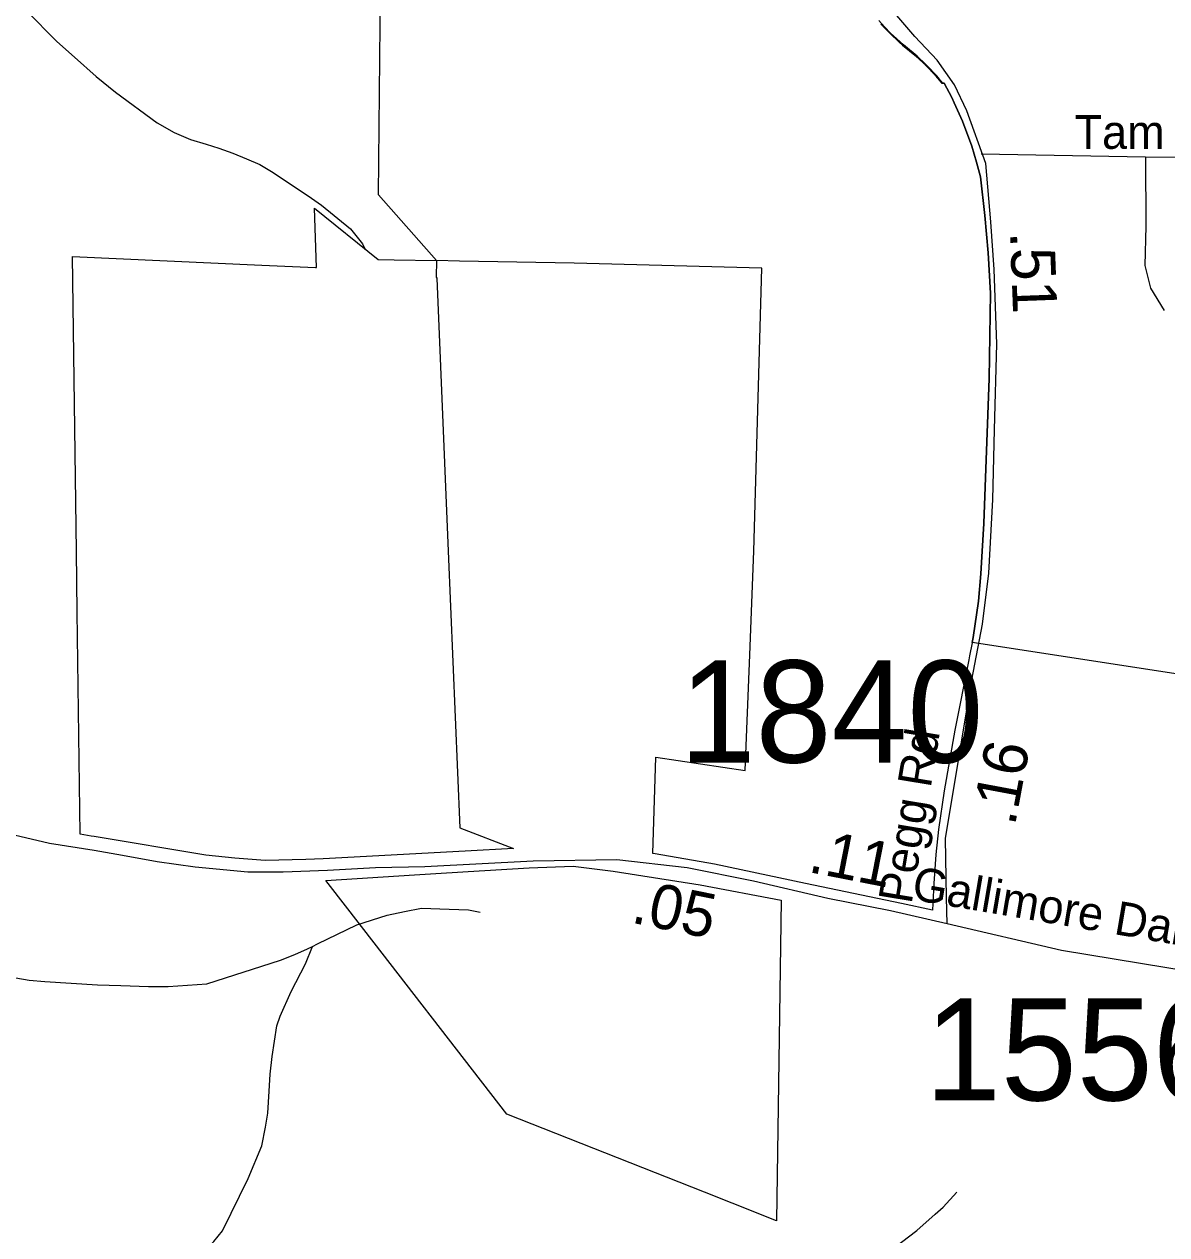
# Model space of a CAD drawing. Extents: x 1662474 to 1856135, y 779280 to 917889.
# Drawn here: x 1710675 to 1713898, y 843071 to 846485 of the extents above; entities that cross this region are included whole.
import ezdxf

# ---------------------------------------------------------------- set-up
doc = ezdxf.new("R2010")
doc.units = 0
for name, color, linetype in [('Cogo Default Point CELL', 7, 'Continuous'), ('Exist Boundary Political City Limit New', 7, 'Continuous'), ('Exist Hydrographic Misc Water Feature', 7, 'Continuous'), ('Exist Road Non-System Type 51', 7, 'Continuous'), ('Exist Road Non-System Type 51 Label', 7, 'Continuous'), ('Exist Road Secondary Mileage Tenths English Label', 7, 'Continuous'), ('Exist Road Secondary Type 51 Attributed', 7, 'Continuous'), ('Exist Road Secondary Type 51 Label', 7, 'Continuous'), ('Map Preparation Boundary City Limit Buffer Line', 7, 'Continuous'), ('Prop DGN Element Guardrail', 7, 'Continuous')]:
    doc.layers.add(name, color=color, linetype=linetype)

msp = doc.modelspace()

# ---------------------------------------------------------------- linework, layer by layer
at = {"layer": 'Exist Boundary Political City Limit New'}
msp.add_line((1713262.6, 846319.2), (1713265.2, 846319.4), dxfattribs=at)
for points in [[(1711838.2, 845818.7), (1711674.6, 846004.6), (1711687, 847252.1)], [(1713265.2, 846319.4), (1713262, 846323.5), (1713261.4, 846324.2), (1713256.6, 846330), (1713248.8, 846339.4), (1713239, 846350.4), (1713231.2, 846358.8), (1713218.4, 846371.8), (1713193.5, 846394.8), (1713154.9, 846427.2), (1713136.2, 846443.7), (1713118.6, 846460.4), (1713101.6, 846477.8), (1713085.1, 846495.7)], [(1713091, 846485.9), (1713093.5, 846483.2), (1713099.2, 846477.1), (1713107.8, 846468.4), (1713116.4, 846459.7), (1713125.1, 846451.2), (1713134, 846443), (1713143, 846434.9), (1713152.6, 846426.6), (1713191.4, 846394.1), (1713191.9, 846393.7), (1713193.1, 846392.6), (1713193.6, 846392.1), (1713194.1, 846391.7), (1713194.8, 846391.1), (1713195.4, 846390.6), (1713195.9, 846390.1), (1713196.4, 846389.7), (1713197, 846389.1), (1713197.6, 846388.6), (1713198.1, 846388.1), (1713198.6, 846387.6), (1713199.1, 846387.1), (1713199.6, 846386.7), (1713200.4, 846386.1), (1713201.4, 846385.2), (1713201.9, 846384.7), (1713202.4, 846384.3), (1713203.4, 846383.4), (1713203.9, 846382.9), (1713204.8, 846382), (1713205.6, 846381.2), (1713206.1, 846380.8), (1713206.6, 846380.2), (1713207.1, 846379.8), (1713207.6, 846379.4), (1713208.6, 846378.4), (1713209.1, 846377.9), (1713210, 846377.1), (1713210.9, 846376.3), (1713211.6, 846375.4), (1713212.1, 846375), (1713212.6, 846374.6), (1713213.4, 846373.8), (1713213.9, 846373.4), (1713214.8, 846372.5), (1713215.8, 846371.5), (1713216.2, 846371.1), (1713217.1, 846370.2), (1713217.9, 846369.4), (1713218.4, 846368.9), (1713219.1, 846368.1), (1713219.6, 846367.7), (1713220.1, 846367.1), (1713220.6, 846366.6), (1713221.1, 846366.2), (1713221.9, 846365.4), (1713222.4, 846364.9), (1713223.1, 846364.1), (1713223.6, 846363.6), (1713224.1, 846363.1), (1713224.6, 846362.6), (1713225.1, 846362.1), (1713225.9, 846361.2), (1713226.4, 846360.9), (1713226.8, 846360.4), (1713227.4, 846359.8), (1713227.8, 846359.2)], [(1713227.8, 846359.2), (1713228.6, 846358.4), (1713229.4, 846357.6), (1713229.9, 846357.1), (1713230.6, 846356.3), (1713231.1, 846355.9), (1713231.5, 846355.4), (1713232.1, 846354.8), (1713232.5, 846354.3), (1713233.4, 846353.4), (1713233.8, 846352.9), (1713234.4, 846352.4), (1713234.8, 846351.9), (1713235.6, 846351), (1713236.1, 846350.4), (1713236.6, 846349.9), (1713237.1, 846349.4), (1713237.6, 846348.8), (1713238.6, 846347.7), (1713239.1, 846347), (1713239.6, 846346.5), (1713240.1, 846346), (1713240.6, 846345.4), (1713241.4, 846344.4), (1713242.1, 846343.8), (1713242.6, 846343.2), (1713243.2, 846342.4), (1713243.8, 846341.9), (1713244.1, 846341.4), (1713244.6, 846340.9), (1713245, 846340.4), (1713245.8, 846339.6), (1713246.1, 846339), (1713246.9, 846338.4), (1713247.4, 846337.8), (1713247.8, 846337.2), (1713248.5, 846336.4), (1713249.2, 846335.4), (1713250.1, 846334.6), (1713250.9, 846333.6), (1713251.6, 846332.7), (1713252.4, 846331.8), (1713253.1, 846330.9), (1713253.9, 846329.9), (1713254.8, 846328.9), (1713255.2, 846328.4), (1713255.6, 846327.9), (1713256.4, 846326.9), (1713257.1, 846326.1), (1713257.6, 846325.5), (1713258.1, 846324.9), (1713258.9, 846323.9), (1713259.6, 846323), (1713260.4, 846322.2), (1713261.1, 846321.1), (1713261.9, 846320.2), (1713262.6, 846319.2)], [(1713265.2, 846319.4), (1713269.6, 846319.3), (1713270.1, 846318.7), (1713291.1, 846278.4), (1713297.9, 846263.9), (1713321.9, 846211.5), (1713348.1, 846141.2), (1713360.6, 846096.2), (1713372.1, 846054.5), (1713384.4, 845945.9), (1713394.1, 845840.4), (1713400.5, 845727.1), (1713396.2, 845486.5), (1713396.2, 845485.9), (1713381.8, 845078.1), (1713381.6, 845077.4), (1713377.2, 844999.4), (1713373.6, 844935.2), (1713366.4, 844858.6), (1713351.4, 844755.6), (1713348.6, 844741.7)], [(1713348.6, 844741.7), (1713351.4, 844755.6), (1713366.4, 844858.6), (1713373.6, 844935.2), (1713377.2, 844999.4), (1713381.6, 845077.4), (1713381.8, 845078.1), (1713396.2, 845485.9), (1713396.2, 845486.5), (1713400.5, 845727.1), (1713394.1, 845840.4), (1713384.4, 845945.9), (1713372.1, 846054.5), (1713360.6, 846096.2), (1713348.1, 846141.2), (1713321.9, 846211.5), (1713297.9, 846263.9), (1713291.1, 846278.4), (1713270.1, 846318.7), (1713269.6, 846319.3), (1713265.2, 846319.4)], [(1711838.2, 845818.7), (1711837.4, 845771.6), (1711839.1, 845769), (1711871.1, 844999.4), (1711903.8, 844218.8), (1712055.2, 844160.8), (1711918.6, 844153.4), (1711518.6, 844131.7), (1711469.2, 844129.4), (1711354.6, 844126.7), (1711269.6, 844133.4), (1711187.5, 844142), (1710872.4, 844194.4), (1710863.8, 844195.9), (1710832.9, 844201.1), (1710824.6, 844827.1), (1710822.4, 844999.4), (1710811.4, 845830.7), (1711345, 845806), (1711497.1, 845799), (1711499.9, 845798.9), (1711493.9, 845966.1), (1711673.9, 845822.2), (1711718.4, 845821.3), (1711838.2, 845818.7)], [(1713348.6, 844741.7), (1713348.5, 844741.1), (1713341.1, 844704.3), (1713339, 844693.1), (1713299.5, 844494.1), (1713269.6, 844323.3), (1713253.6, 844214.1), (1713246.4, 844144.1), (1713240.5, 844061.8), (1713237, 843986.4), (1713149.6, 844005.4), (1712878.2, 844061.8), (1712697.1, 844100.2), (1712622.4, 844116.1), (1712455, 844145.4), (1712448.2, 844146.1), (1712456.6, 844418.2), (1712708.2, 844380.2), (1712721.2, 844706.5), (1712732.9, 844999.4), (1712755.6, 845797.2), (1712225.9, 845811.5), (1711903, 845817.2), (1711838.2, 845818.7)], [(1718962.1, 844491.8), (1718631.6, 844636.2), (1718387.4, 844734.4), (1718167.2, 844508.2), (1718004.6, 844356.5), (1717843.1, 844298.6), (1717636.9, 844242.6), (1717361, 844166.6), (1717185.8, 844122.8), (1716931.6, 844052.7), (1716695, 843982.6), (1716353.2, 843903.8), (1716134.1, 843842.5), (1715876.8, 843720.8), (1715727.9, 843659.4), (1715544, 843624.4), (1715193.6, 843659.4), (1715246.1, 844474.1), (1714063.8, 844631.7), (1713348.6, 844741.7)], [(1712801.6, 843432.9), (1712797.1, 843110.7), (1712672.2, 843160), (1712593.6, 843191.1), (1712558.4, 843205.1), (1712035.9, 843411.2), (1711588.1, 843990.2), (1711526, 844070.5), (1711776.4, 844086.1), (1711821.5, 844088.9), (1711927.6, 844095.6), (1712099.1, 844106.2), (1712223, 844110.9), (1712336.6, 844096.7), (1712581.6, 844058.4), (1712809.8, 844015.1), (1712801.6, 843432.9)]]:
    msp.add_lwpolyline(points, dxfattribs=at)
at = {"layer": 'Exist Hydrographic Misc Water Feature'}
for points in [[(1710681.4, 846522.9), (1710767, 846436.5), (1710817, 846392), (1710878.6, 846337.5), (1710932.5, 846293.7), (1711050.1, 846206.8), (1711098, 846180.3), (1711144.1, 846160.5), (1711188, 846146.6), (1711224.1, 846136), (1711263.8, 846122), (1711301.9, 846105.6), (1711339.9, 846089.3), (1711377.8, 846067.1), (1711485.6, 845995.2), (1711513.4, 845975), (1711595.2, 845908.5), (1711629.1, 845865.9), (1711636.7, 845850.1)], [(1709775.5, 843977.7), (1709793.3, 843975.7), (1709869.3, 843965.1), (1709937.1, 843939.1), (1709967.3, 843922.9), (1710077.4, 843900.1), (1710187.3, 843879.9), (1710313.3, 843859.2), (1710551.3, 843814.2), (1710591.4, 843806), (1710689.2, 843789.2), (1710733.2, 843785.1), (1710881.5, 843776.3), (1710947.5, 843774.1), (1711025.6, 843771.7), (1711081.6, 843771.4), (1711189.9, 843779), (1711398.3, 843846.2), (1711438.4, 843861.8), (1711474.5, 843877.4), (1711488.6, 843884.6)], [(1711488.6, 843884.6), (1711502.5, 843891.6), (1711613, 843945.2), (1711699.3, 843973), (1711747.3, 843982.7), (1711795.5, 843992.4), (1711873.6, 843989.9), (1711927.8, 843988), (1711961.4, 843980.7)], [(1711081.3, 842925.7), (1711127.6, 842967), (1711209.9, 843052.4), (1711234.2, 843082.2), (1711307.2, 843230.1), (1711345.5, 843322.1), (1711355.8, 843374.3), (1711362, 843414.4), (1711366.5, 843475.9), (1711368.7, 843524.2), (1711374.9, 843574.2), (1711387.4, 843660.1), (1711397.5, 843687.8), (1711427.7, 843757.7), (1711468.1, 843835.7), (1711488.6, 843884.6)], [(1713105.9, 843017.8), (1713192.3, 843083.4), (1713244.6, 843129.1), (1713266.6, 843149.2), (1713305.9, 843191.9)]]:
    msp.add_lwpolyline(points, dxfattribs=at)
at = {"layer": 'Exist Road Non-System Type 51'}
msp.add_line((1713838, 846110.4), (1713374.5, 846118.5), dxfattribs=at)
for points in [[(1713838, 846110.4), (1713838.9, 845916.2), (1713835.4, 845805.1), (1713852.1, 845741.1), (1713890.2, 845678.1)], [(1714877.6, 845993.6), (1714813.1, 846043.7), (1714752.6, 846074.9), (1714675.5, 846099.9), (1714602.9, 846105.1), (1713838, 846110.4)]]:
    msp.add_lwpolyline(points, dxfattribs=at)
at = {"layer": 'Exist Road Secondary Type 51 Attributed'}
for points in [[(1713277.9, 843948.6), (1713276, 844022.6), (1713273.9, 844189.3), (1713347.6, 844636.5), (1713378.2, 844792.9), (1713395.7, 844936.8), (1713406.7, 845145.2), (1713411.6, 845341.8), (1713418.2, 845583.7), (1713410.3, 845793.9), (1713401.8, 845928), (1713387.4, 846092.3), (1713333.5, 846240.8), (1713298.6, 846314.1), (1713249.7, 846383.9), (1713186.8, 846450.3), (1713029.6, 846635.3), (1712994.7, 846715.5), (1712966.8, 846820.3), (1712956.3, 846900.5), (1712956.3, 847043.7), (1712970.3, 847249.6), (1712970.1, 847302.4)], [(1713277.9, 843948.6), (1713118.7, 843985.1), (1712941.5, 844019.9), (1712731.7, 844068.4), (1712545, 844106.3), (1712347, 844128.4), (1712110.8, 844124.6), (1711804.8, 844108.8), (1711665.6, 844106.2), (1711530.4, 844098.3), (1711405.7, 844093.5), (1711305.7, 844093.5), (1711157.6, 844108.3), (1711050.2, 844123.1), (1710952.2, 844141.2), (1710872.2, 844155.3), (1710746.4, 844174.9), (1710614.6, 844206.2)], [(1715153.9, 843635.3), (1714768.2, 843675.6), (1714495, 843722.5), (1714241.5, 843759.4), (1713972.2, 843812.2), (1713600.6, 843872.8), (1713277.9, 843948.6)]]:
    msp.add_lwpolyline(points, dxfattribs=at)
at = {"layer": 'Map Preparation Boundary City Limit Buffer Line'}
msp.add_line((1713262.6, 846319.2), (1713265.2, 846319.4), dxfattribs=at)
for points in [[(1711838.2, 845818.7), (1711674.6, 846004.6), (1711687, 847252.1)], [(1713265.2, 846319.4), (1713262, 846323.5), (1713261.4, 846324.2), (1713256.6, 846330), (1713248.8, 846339.4), (1713239, 846350.4), (1713231.2, 846358.8), (1713218.4, 846371.8), (1713193.5, 846394.8), (1713154.9, 846427.2), (1713136.2, 846443.7), (1713118.6, 846460.4), (1713101.6, 846477.8), (1713085.1, 846495.7)], [(1713091, 846485.9), (1713093.5, 846483.2), (1713099.2, 846477.1), (1713107.8, 846468.4), (1713116.4, 846459.7), (1713125.1, 846451.2), (1713134, 846443), (1713143, 846434.9), (1713152.6, 846426.6), (1713191.4, 846394.1), (1713191.9, 846393.7), (1713193.1, 846392.6), (1713193.6, 846392.1), (1713194.1, 846391.7), (1713194.8, 846391.1), (1713195.4, 846390.6), (1713195.9, 846390.1), (1713196.4, 846389.7), (1713197, 846389.1), (1713197.6, 846388.6), (1713198.1, 846388.1), (1713198.6, 846387.6), (1713199.1, 846387.1), (1713199.6, 846386.7), (1713200.4, 846386.1), (1713201.4, 846385.2), (1713201.9, 846384.7), (1713202.4, 846384.3), (1713203.4, 846383.4), (1713203.9, 846382.9), (1713204.8, 846382), (1713205.6, 846381.2), (1713206.1, 846380.8), (1713206.6, 846380.2), (1713207.1, 846379.8), (1713207.6, 846379.4), (1713208.6, 846378.4), (1713209.1, 846377.9), (1713210, 846377.1), (1713210.9, 846376.3), (1713211.6, 846375.4), (1713212.1, 846375), (1713212.6, 846374.6), (1713213.4, 846373.8), (1713213.9, 846373.4), (1713214.8, 846372.5), (1713215.8, 846371.5), (1713216.2, 846371.1), (1713217.1, 846370.2), (1713217.9, 846369.4), (1713218.4, 846368.9), (1713219.1, 846368.1), (1713219.6, 846367.7), (1713220.1, 846367.1), (1713220.6, 846366.6), (1713221.1, 846366.2), (1713221.9, 846365.4), (1713222.4, 846364.9), (1713223.1, 846364.1), (1713223.6, 846363.6), (1713224.1, 846363.1), (1713224.6, 846362.6), (1713225.1, 846362.1), (1713225.9, 846361.2), (1713226.4, 846360.9), (1713226.8, 846360.4), (1713227.4, 846359.8), (1713227.8, 846359.2)], [(1713227.8, 846359.2), (1713228.6, 846358.4), (1713229.4, 846357.6), (1713229.9, 846357.1), (1713230.6, 846356.3), (1713231.1, 846355.9), (1713231.5, 846355.4), (1713232.1, 846354.8), (1713232.5, 846354.3), (1713233.4, 846353.4), (1713233.8, 846352.9), (1713234.4, 846352.4), (1713234.8, 846351.9), (1713235.6, 846351), (1713236.1, 846350.4), (1713236.6, 846349.9), (1713237.1, 846349.4), (1713237.6, 846348.8), (1713238.6, 846347.7), (1713239.1, 846347), (1713239.6, 846346.5), (1713240.1, 846346), (1713240.6, 846345.4), (1713241.4, 846344.4), (1713242.1, 846343.8), (1713242.6, 846343.2), (1713243.2, 846342.4), (1713243.8, 846341.9), (1713244.1, 846341.4), (1713244.6, 846340.9), (1713245, 846340.4), (1713245.8, 846339.6), (1713246.1, 846339), (1713246.9, 846338.4), (1713247.4, 846337.8), (1713247.8, 846337.2), (1713248.5, 846336.4), (1713249.2, 846335.4), (1713250.1, 846334.6), (1713250.9, 846333.6), (1713251.6, 846332.7), (1713252.4, 846331.8), (1713253.1, 846330.9), (1713253.9, 846329.9), (1713254.8, 846328.9), (1713255.2, 846328.4), (1713255.6, 846327.9), (1713256.4, 846326.9), (1713257.1, 846326.1), (1713257.6, 846325.5), (1713258.1, 846324.9), (1713258.9, 846323.9), (1713259.6, 846323), (1713260.4, 846322.2), (1713261.1, 846321.1), (1713261.9, 846320.2), (1713262.6, 846319.2)], [(1713265.2, 846319.4), (1713269.6, 846319.3), (1713270.1, 846318.7), (1713291.1, 846278.4), (1713297.9, 846263.9), (1713321.9, 846211.5), (1713348.1, 846141.2), (1713360.6, 846096.2), (1713372.1, 846054.5), (1713384.4, 845945.9), (1713394.1, 845840.4), (1713400.5, 845727.1), (1713396.2, 845486.5), (1713396.2, 845485.9), (1713381.8, 845078.1), (1713381.6, 845077.4), (1713377.2, 844999.4), (1713373.6, 844935.2), (1713366.4, 844858.6), (1713351.4, 844755.6), (1713348.6, 844741.7)], [(1713348.6, 844741.7), (1713351.4, 844755.6), (1713366.4, 844858.6), (1713373.6, 844935.2), (1713377.2, 844999.4), (1713381.6, 845077.4), (1713381.8, 845078.1), (1713396.2, 845485.9), (1713396.2, 845486.5), (1713400.5, 845727.1), (1713394.1, 845840.4), (1713384.4, 845945.9), (1713372.1, 846054.5), (1713360.6, 846096.2), (1713348.1, 846141.2), (1713321.9, 846211.5), (1713297.9, 846263.9), (1713291.1, 846278.4), (1713270.1, 846318.7), (1713269.6, 846319.3), (1713265.2, 846319.4)], [(1711838.2, 845818.7), (1711837.4, 845771.6), (1711839.1, 845769), (1711871.1, 844999.4), (1711903.8, 844218.8), (1712055.2, 844160.8), (1711918.6, 844153.4), (1711518.6, 844131.7), (1711469.2, 844129.4), (1711354.6, 844126.7), (1711269.6, 844133.4), (1711187.5, 844142), (1710872.4, 844194.4), (1710863.8, 844195.9), (1710832.9, 844201.1), (1710824.6, 844827.1), (1710822.4, 844999.4), (1710811.4, 845830.7), (1711345, 845806), (1711497.1, 845799), (1711499.9, 845798.9), (1711493.9, 845966.1), (1711673.9, 845822.2), (1711718.4, 845821.3), (1711838.2, 845818.7)], [(1713348.6, 844741.7), (1713348.5, 844741.1), (1713341.1, 844704.3), (1713339, 844693.1), (1713299.5, 844494.1), (1713269.6, 844323.3), (1713253.6, 844214.1), (1713246.4, 844144.1), (1713240.5, 844061.8), (1713237, 843986.4), (1713149.6, 844005.4), (1712878.2, 844061.8), (1712697.1, 844100.2), (1712622.4, 844116.1), (1712455, 844145.4), (1712448.2, 844146.1), (1712456.6, 844418.2), (1712708.2, 844380.2), (1712721.2, 844706.5), (1712732.9, 844999.4), (1712755.6, 845797.2), (1712225.9, 845811.5), (1711903, 845817.2), (1711838.2, 845818.7)], [(1718962.1, 844491.8), (1718631.6, 844636.2), (1718387.4, 844734.4), (1718167.2, 844508.2), (1718004.6, 844356.5), (1717843.1, 844298.6), (1717636.9, 844242.6), (1717361, 844166.6), (1717185.8, 844122.8), (1716931.6, 844052.7), (1716695, 843982.6), (1716353.2, 843903.8), (1716134.1, 843842.5), (1715876.8, 843720.8), (1715727.9, 843659.4), (1715544, 843624.4), (1715193.6, 843659.4), (1715246.1, 844474.1), (1714063.8, 844631.7), (1713348.6, 844741.7)], [(1712801.6, 843432.9), (1712797.1, 843110.7), (1712672.2, 843160), (1712593.6, 843191.1), (1712558.4, 843205.1), (1712035.9, 843411.2), (1711588.1, 843990.2), (1711526, 844070.5), (1711776.4, 844086.1), (1711821.5, 844088.9), (1711927.6, 844095.6), (1712099.1, 844106.2), (1712223, 844110.9), (1712336.6, 844096.7), (1712581.6, 844058.4), (1712809.8, 844015.1), (1712801.6, 843432.9)]]:
    msp.add_lwpolyline(points, dxfattribs=at)

# ---------------------------------------------------------------- texts
at = {"layer": 'Cogo Default Point CELL'}
for s, p in [('1840', (1712523.6, 844403)), ('1556', (1713215.4, 843450.1))]:
    msp.add_text(s, height=288, dxfattribs=at).set_placement(p)
at = {"layer": 'Exist Road Non-System Type 51 Label'}
msp.add_text("Tam O'Shanter Dr", height=95, dxfattribs=at).set_placement((1713637.5, 846133.9))
at = {"layer": 'Exist Road Secondary Mileage Tenths English Label'}
for s, rotation, p in [('.51', 272.1524, (1713455.5, 845899.7)), ('.16', 79.3914, (1713469, 844221.8))]:
    msp.add_text(s, height=125, rotation=rotation, dxfattribs=at).set_placement(p)
at = {"layer": 'Exist Road Secondary Type 51 Label'}
for s, rotation, p in [('Pegg Rd', 80.6342, (1713177.5, 844001.8)), ('Gallimore Dairy Rd', 350.3016, (1713175.1, 844017.2))]:
    msp.add_text(s, height=95, rotation=rotation, dxfattribs=at).set_placement(p)
at = {"layer": 'Prop DGN Element Guardrail'}
for s, rotation, p in [('.11', 348.8944, (1712883, 844095)), ('.05', 348.511, (1712383.7, 843952.3))]:
    msp.add_text(s, height=125, rotation=rotation, dxfattribs=at).set_placement(p)

doc.saveas('drawing.dxf')
